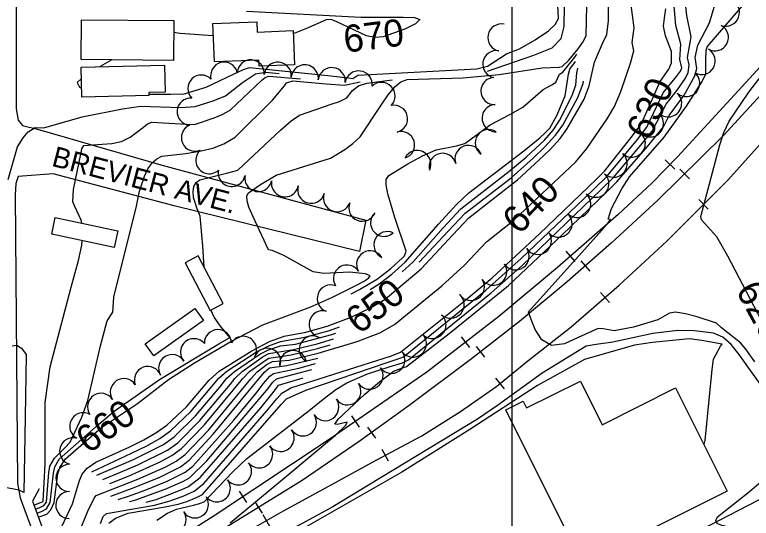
# Model space of a CAD drawing. Extents: x 79600 to 91800, y 75600 to 84400.
# Drawn here: x 84333 to 84876, y 82446 to 82817 of the extents above; entities that cross this region are included whole.
import ezdxf

# ---------------------------------------------------------------- set-up
doc = ezdxf.new("R2010")
doc.units = 0
for name, color, linetype in [('084-085$0$BLDG', 7, 'Continuous'), ('084-085$0$BRIDGE', 7, 'Continuous'), ('084-085$0$INDEX', 7, 'Continuous'), ('084-085$0$INDXLBL', 7, 'Continuous'), ('084-085$0$INTER', 7, 'Continuous'), ('084-085$0$ROAD', 7, 'Continuous'), ('084-085$0$ROAD-NAME', 7, 'Continuous'), ('084-085$0$RR', 7, 'Continuous'), ('084-085$0$TREES', 7, 'Continuous'), ('084-090$0$TI_BORDER', 7, 'Continuous')]:
    doc.layers.add(name, color=color, linetype=linetype)

# ---------------------------------------------------------------- blocks, each defined once
blk = doc.blocks.new('084-085$0$RRTICK100')
blk.add_line((0, -5), (0, 5))

msp = doc.modelspace()

# ---------------------------------------------------------------- linework, layer by layer
at = {"layer": '084-085$0$BLDG'}
for points in [[(84382.24, 82813.14), (84450.24, 82812.43), (84449.93, 82783.05), (84381.93, 82783.76)], [(84511.54, 82811.49), (84511.82, 82804.06), (84538.27, 82805.06), (84539.23, 82779.8), (84513.17, 82778.82), (84513, 82783.41), (84480.22, 82782.17), (84479.16, 82810.27)], [(84443.97, 82759.68), (84431.77, 82759.37), (84431.82, 82757.21), (84382.45, 82755.98), (84381.9, 82778.18), (84443.48, 82779.71)], [(84406.28, 82645.21), (84360.24, 82654.97), (84362.85, 82667.28), (84408.89, 82657.53)], [(84458.62, 82633.97), (84477.08, 82598.86), (84486.7, 82603.92), (84468.25, 82639.03)], [(84472.17, 82591.48), (84435.63, 82565.24), (84429.26, 82574.11), (84465.8, 82600.35)], [(84707.98, 82532.03), (84710.53, 82526.93), (84750.21, 82546.8), (84766.33, 82514.61), (84820.48, 82541.73), (84858.58, 82465.64), (84751.89, 82412.21), (84695.11, 82525.58)]]:
    msp.add_lwpolyline(points, close=True, dxfattribs=at)
at = {"layer": '084-085$0$BRIDGE'}
msp.add_lwpolyline([(84350.85, 82467.25), (84346, 82458.1), (84622.18, 81709.89), (84626.97, 81709.16)], dxfattribs=at)
at = {"layer": '084-085$0$INDEX'}
msp.add_line((84404.51, 82783.52), (84395.96, 82778.53), dxfattribs=at)
for points in [[(84365.74, 82435.3), (84375.63, 82456.16), (84380.63, 82473.54), (84382.56, 82478.07), (84386.35, 82482.58), (84392.71, 82486.96), (84417.77, 82498.36), (84428.07, 82503.39), (84437.13, 82508.63), (84445.1, 82514.28), (84459.55, 82527.76), (84476.24, 82547.49), (84483.73, 82554.05), (84507.74, 82569.13), (84520.94, 82575.86), (84531.8, 82579.94), (84547.78, 82582.78), (84563.31, 82587.22), (84581.2, 82593.95), (84595.91, 82601.04), (84606.09, 82607.12), (84632.82, 82629.51), (84656.07, 82654.58), (84667.8, 82666.96), (84696.32, 82689.15), (84703.89, 82695.18), (84719.68, 82709.69), (84727.87, 82717.57), (84735.22, 82725.55), (84740.29, 82732.56), (84752.92, 82754.64), (84756.73, 82764.33), (84760.53, 82781.73), (84766.49, 82795.6), (84769.72, 82802.24), (84770.89, 82812.2), (84770.95, 82845.86)], [(84350.31, 82446.41), (84350.88, 82446.58), (84356.57, 82448.73), (84359.46, 82451.83), (84362.01, 82457.28), (84364.77, 82478.41), (84366.11, 82483.11), (84370.25, 82489.33), (84396.96, 82512.57), (84423.54, 82530.11), (84446.36, 82547.9), (84465.47, 82560.23), (84492.24, 82575.97), (84515.87, 82588.11), (84551.33, 82601.56), (84566.76, 82608.37), (84584.03, 82616.87), (84590.19, 82620.24), (84593.87, 82622.7), (84595.14, 82624.36), (84591.6, 82625.91), (84579.97, 82627.01), (84560.96, 82626.01), (84553.07, 82627.29), (84531.55, 82639.33), (84522.9, 82643.12), (84520.2, 82643.53), (84510.3, 82664.6), (84505.59, 82675.02), (84504.31, 82679.61), (84504.18, 82683.19), (84505.42, 82685.53), (84514.32, 82691.76), (84525.75, 82698.51), (84554.03, 82707.33), (84565.87, 82711.15), (84576.5, 82717.38), (84582.42, 82721.87), (84587.64, 82726.68), (84603.2, 82750.26), (84608.49, 82757.79), (84613.52, 82763.89), (84617.85, 82767.43), (84622.51, 82768.97), (84663.44, 82770.31), (84690.24, 82772.66), (84721.93, 82777.6), (84734.62, 82778.15), (84736.8, 82778.68), (84741.8, 82783.19), (84748.61, 82791.75), (84752.06, 82796.7), (84754.44, 82801.21), (84755.14, 82834.95)], [(84382.31, 82439.91), (84386.79, 82450.95), (84391.47, 82460.39), (84392.91, 82462.38), (84423.61, 82474.4), (84444.4, 82483.51), (84452.04, 82487.69), (84458.73, 82492.73), (84476.09, 82510.88), (84507.13, 82548.46), (84511.81, 82553.67), (84519.19, 82559.22), (84523.08, 82561.19), (84535.32, 82562.23), (84556.81, 82567.28), (84585.66, 82575.99), (84602.2, 82582.26), (84613.1, 82588.33), (84647.92, 82616.98), (84664.83, 82632.13), (84680.92, 82649.46), (84701.01, 82665.46), (84734.51, 82696.71), (84746.84, 82708.35), (84754.98, 82718.15), (84770.03, 82740.13), (84775.29, 82749.22), (84780.12, 82760.31), (84787.18, 82781.11), (84789.66, 82790.17), (84788.41, 82796.44), (84789.99, 82807.25), (84787.46, 82825.72)], [(84396.16, 82441.72), (84398.2, 82446.86), (84400.51, 82449.1), (84436.14, 82455.39), (84447.63, 82458.41), (84457.7, 82462.17), (84465.26, 82465.48), (84472.52, 82471.25), (84519, 82524.91), (84526.28, 82533.6), (84530.04, 82537.8), (84536.51, 82541.79), (84610.87, 82565.32), (84617.52, 82567.98), (84663.03, 82604.44), (84685.04, 82622.86), (84720, 82655.21), (84762.14, 82695.6), (84768.08, 82701.58), (84788.71, 82727.43), (84795.39, 82736.65), (84809.05, 82767.5), (84815.36, 82776.57), (84817.45, 82781.41), (84817.39, 82789.7), (84813.06, 82801.29), (84811.43, 82808.43), (84812.44, 82816.18), (84813.14, 82821.23)], [(84431.8, 82758.27), (84448, 82758.27), (84457.81, 82758.42), (84474.05, 82763.49), (84494.4, 82772.87), (84501.78, 82776.47), (84506.09, 82777.93), (84563.78, 82771.96), (84579.14, 82770.18), (84582.3, 82769.86), (84585.94, 82772.21), (84664.44, 82776.51), (84673.75, 82777.04), (84681.59, 82778.97), (84695.8, 82787.96), (84705.38, 82791.65), (84716.97, 82798.24), (84726.69, 82804.9), (84731.56, 82809.53), (84734.16, 82814.01), (84733.49, 82824.02)], [(84503.85, 82819.54), (84588.27, 82815.08), (84619.4, 82814.91), (84627.75, 82814.66), (84631.79, 82813.18), (84628.63, 82810.11), (84620.71, 82806.24), (84604.69, 82800.51), (84598.79, 82799.97), (84592.55, 82801.3), (84570.52, 82811.67), (84566.28, 82813.33), (84562.62, 82813.05), (84548.25, 82806.7), (84538.37, 82802.61)], [(84897.69, 82565.09), (84858.98, 82638.74), (84850.9, 82653.14), (84839.6, 82665.55), (84839.1, 82668.15), (84853.15, 82720.8), (84856.09, 82730.1), (84859.87, 82738.23), (84874.6, 82759.72), (84917.82, 82816)], [(84479.5, 82801.13), (84475.73, 82801.44), (84455.05, 82802.97), (84450.15, 82803.75)], [(84382.1, 82769.89), (84379, 82766.91), (84380.64, 82763.31), (84382.29, 82762.56)]]:
    msp.add_lwpolyline(points, dxfattribs=at)
at = {"layer": '084-085$0$INTER'}
for points in [[(84681.63, 82775.31), (84715.84, 82787.01), (84729.35, 82792.41), (84736.1, 82799.16), (84738.35, 82808.16), (84738.57, 82823.02), (84738.47, 82824.85), (84741.73, 82843.64), (84742.51, 82855.49), (84741.88, 82866.75), (84740.85, 82876.58), (84739.8, 82883.92), (84738.37, 82888.61), (84729.18, 82902.95), (84725.36, 82909.81), (84720.01, 82924.49), (84716.34, 82939.14), (84709.83, 82988.9), (84708.53, 82999.69), (84703.84, 83010.41)], [(84491.73, 82442.28), (84532.27, 82475.71), (84569.47, 82506.84), (84577.29, 82514.3), (84578.11, 82516.46), (84575.04, 82515.8), (84571.12, 82514.64), (84569.04, 82515), (84571.42, 82518.74), (84591.29, 82537.14), (84602.02, 82546.21), (84612.9, 82554.21), (84622.04, 82557.37), (84653.33, 82581.72), (84697.17, 82617.3), (84736.73, 82654.65), (84769.63, 82686.34), (84777.19, 82693.6), (84799.85, 82719.57), (84811.65, 82734.23), (84815.67, 82742.5), (84826.66, 82757.51), (84834.72, 82771.75), (84836.14, 82777.24), (84834.92, 82785.29), (84836.87, 82794.33), (84845.47, 82810.79), (84851.76, 82832.42)], [(84878.81, 82560.85), (84872.17, 82570.21), (84868.4, 82575.02), (84854.4, 82586.07), (84850.7, 82589.49), (84836.35, 82594.11), (84827.82, 82596.33), (84820.48, 82597.5), (84815.94, 82596.81), (84807.45, 82591.87), (84789.48, 82586.59), (84775.15, 82583.88), (84767.13, 82585.33), (84763.4, 82585.48), (84748.56, 82578.88), (84738.43, 82574.2), (84728.98, 82572.91), (84721.82, 82577.25), (84716.93, 82584.83), (84713.93, 82592.08), (84712.4, 82596.25), (84711.86, 82597.82), (84766.29, 82658.24), (84770.91, 82663.67), (84772.46, 82665.93), (84770.74, 82666.22), (84773.23, 82674.07), (84780.89, 82688.56), (84786.39, 82697.2), (84811.95, 82726.43), (84828.54, 82749.49), (84840.18, 82767.65), (84842.87, 82773.29), (84842.88, 82783.23), (84842.94, 82790.39), (84843.69, 82793.19), (84879.09, 82834.53)], [(84402.45, 82441.99), (84407.26, 82445.73), (84416.55, 82449.29), (84443.79, 82454.16), (84453.61, 82456.04), (84459.94, 82457.95), (84467.13, 82460.82), (84471.52, 82463.2), (84529.54, 82529.57), (84533.3, 82533.57), (84547.62, 82540.04), (84608.51, 82560.72), (84614.97, 82562.79), (84619.68, 82564.67), (84680.51, 82613.79), (84706.63, 82637.02), (84752.51, 82680.94), (84769.6, 82697.29), (84792.43, 82724.81), (84799.33, 82733.87), (84811.41, 82759.32), (84821.05, 82771.18), (84824.19, 82775.2), (84825.14, 82777.61), (84823.59, 82783.72), (84824.4, 82795.13), (84820.59, 82808.82), (84819.21, 82825.89)], [(84437.85, 82444.3), (84445.64, 82449.32), (84452.35, 82452.4), (84464.72, 82455.26), (84468.43, 82456.19), (84472.56, 82457.79), (84493.83, 82479.94), (84503.83, 82489.43), (84550.13, 82525.15), (84560.53, 82533.49), (84569.82, 82540.47), (84577.94, 82545.55), (84593.09, 82552.05), (84609.05, 82557.15), (84619.07, 82560.26), (84623.35, 82562.32), (84684.31, 82611.85), (84707.56, 82632.28), (84765.24, 82687.64), (84774.65, 82696.78), (84796.14, 82722.19), (84803.27, 82731.09), (84813.54, 82750.91), (84821.69, 82761.26), (84827.71, 82770), (84829.81, 82774.15), (84830.54, 82779.9), (84829.27, 82785.26), (84831.06, 82794.87), (84831.87, 82800.44), (84828.63, 82816.32), (84827.7, 82825.06)], [(84581.02, 82611.15), (84587.26, 82614.26), (84600.48, 82622.16), (84610.33, 82629.76), (84618.94, 82637.58), (84620.47, 82639.15), (84621.77, 82642.5), (84613.41, 82667.33), (84608.26, 82684.69), (84606.92, 82691.33), (84606.88, 82695.46), (84609.01, 82698.35), (84623.02, 82706.96), (84633.63, 82712.68), (84643.87, 82717.16), (84658.71, 82720.21), (84664.87, 82721.97), (84683.77, 82735.67), (84698.09, 82743.25), (84707.68, 82748.63), (84722.83, 82761.59), (84729.58, 82765.3), (84732.12, 82767.02), (84734.78, 82772.92), (84737.31, 82774.45), (84746.23, 82785.64), (84747.64, 82787.64)], [(84595.04, 82614.32), (84601.88, 82618.4), (84611.19, 82625.59), (84621.07, 82634.42), (84645.62, 82662.35), (84658.62, 82676.57), (84667.94, 82685.55), (84708.46, 82716.53), (84720.24, 82726.07), (84724.33, 82729.63), (84727.56, 82733.06), (84732.94, 82742.53), (84739.06, 82757.07), (84741.48, 82773.07), (84742.4, 82776.6), (84746.68, 82782.43)], [(84618.64, 82627.24), (84626.77, 82634.53), (84649.1, 82659.76), (84662.14, 82673.68), (84697.48, 82701.17), (84710.3, 82711.72), (84723.74, 82724.37), (84730.2, 82731.73), (84734.87, 82738.74), (84743.98, 82756.81), (84746.75, 82764.82), (84747.68, 82773.99), (84748.26, 82777.51)], [(84328.14, 82695.25), (84334.95, 82719.34), (84339.05, 82726.14), (84342.74, 82730.46), (84347.92, 82733.67), (84354.42, 82733.53), (84382.59, 82741.44), (84412.35, 82747.44), (84425.69, 82749.29), (84455.57, 82748.41), (84465.93, 82749.06), (84479.3, 82753.24), (84488.46, 82757.13), (84501.02, 82766.81), (84508.31, 82771.73), (84510.6, 82773.21), (84518.24, 82774.42), (84527.93, 82773.44)], [(84382.35, 82663.15), (84382, 82665.46), (84377.16, 82675.47), (84375.77, 82678.95), (84376.21, 82687.97), (84382.01, 82715.25), (84382.53, 82717.99), (84383.79, 82720.38), (84397.49, 82721.45), (84404.43, 82721.89), (84411.63, 82723.46), (84418.13, 82726.51), (84427.8, 82733.85), (84430.88, 82736.31), (84433.98, 82737.67), (84459.71, 82736.22), (84465.47, 82735.8), (84480, 82740.91), (84485.87, 82743.23), (84491.88, 82746.45), (84515.11, 82768.49), (84517.76, 82770.56), (84520.46, 82771.58), (84543.68, 82769.49)], [(84348.1, 82452.4), (84350.92, 82453.31), (84354.47, 82454.93), (84356.36, 82457.39), (84358.09, 82479.41), (84358.85, 82484.09), (84362.16, 82489.86), (84369.91, 82497.55), (84373.82, 82501.8), (84382.35, 82520.11), (84386.83, 82532.42), (84396.16, 82572.84), (84401.12, 82591.12), (84405.31, 82597.56), (84406.14, 82608.48), (84422.81, 82675.75), (84425.01, 82686.63), (84428.55, 82697.9), (84431.19, 82703.31), (84434.34, 82707.6), (84437.84, 82710.68), (84441.48, 82712.57), (84459.18, 82714.41), (84470.34, 82716.4), (84479.13, 82718.48), (84487.28, 82721.56), (84495.61, 82726.49), (84523.2, 82753.84), (84531.82, 82764.31), (84533.35, 82766.67), (84538.1, 82768.11), (84562.59, 82765.85), (84576.17, 82765), (84587.79, 82767.31)], [(84472.57, 82630.81), (84471.57, 82646.28), (84470.22, 82662.86), (84469.7, 82668.38), (84467.45, 82673.75), (84464.9, 82682.09), (84464.49, 82686.38), (84465.02, 82690.2), (84466.65, 82693.21), (84469.51, 82695.21), (84490.19, 82700.34), (84497.59, 82702.21), (84528.89, 82731.81), (84536.75, 82738.58), (84543.11, 82742.86), (84567.04, 82751.01), (84572.43, 82752.87), (84578, 82755.6), (84581.98, 82760.99), (84586.5, 82764.33), (84592.66, 82766.43), (84611.37, 82768.8)], [(84631.29, 82634.44), (84652.59, 82657.17), (84665.17, 82670.46), (84699.12, 82696.53), (84715.43, 82711.1), (84724.08, 82719.41), (84731.93, 82727.94), (84737.35, 82735.44), (84748.45, 82755.72), (84752.21, 82766.02), (84752.49, 82767.79)], [(84347.01, 82455.35), (84352.58, 82457.36), (84353.81, 82457.9), (84355.44, 82485.38), (84355.29, 82523.29), (84355.31, 82530.98), (84359.08, 82557.21), (84374.67, 82616.02), (84380.02, 82635.51), (84382.35, 82647.03), (84382.62, 82650.22)], [(84349.2, 82449.42), (84352.57, 82450.49), (84356.35, 82452.5), (84359.11, 82457.23), (84361.43, 82478.91), (84362.48, 82483.6), (84365.8, 82489.11), (84394.91, 82514.91), (84406.24, 82524.49), (84439.71, 82548.02), (84483.59, 82574.14), (84491.66, 82578.86), (84484.8, 82587.19), (84480.07, 82593.9), (84477.61, 82599.14)], [(84389.8, 82479.96), (84419.17, 82493.69), (84430.46, 82499.05), (84439.85, 82504.34), (84447.79, 82509.96), (84462.86, 82524.39), (84483.42, 82548.92), (84489.35, 82553.97), (84511.29, 82568.2), (84520.48, 82572.84), (84529.05, 82575.99), (84546.98, 82579), (84565.02, 82584.11), (84572.49, 82586.83)], [(84393.59, 82477.31), (84420.56, 82489.02), (84442.57, 82500.04), (84450.48, 82505.64), (84466.17, 82521.01), (84484.34, 82542.23), (84489.35, 82548.8), (84494.96, 82553.89), (84513.76, 82566.55), (84520.02, 82569.81), (84528.87, 82572.72), (84540.1, 82574.03), (84566.74, 82580.99), (84569.9, 82582.12)], [(84895.3, 82527.32), (84874.42, 82556.14), (84867.31, 82566.31), (84861.5, 82573.81), (84855.32, 82579.15), (84848.42, 82582.05), (84834.09, 82583.79), (84822.07, 82584), (84803.71, 82581.79), (84774.04, 82575.38), (84761.79, 82573.7), (84754.53, 82572.51), (84722.08, 82552.67), (84689.14, 82528.85), (84674.21, 82518.63), (84593.91, 82469.89), (84567.58, 82453.99), (84517.01, 82426.64)], [(84841.43, 82499.89), (84842.33, 82503.03), (84847.36, 82555.34), (84848.41, 82562.82), (84853.66, 82572.55), (84854.72, 82573.96), (84839.86, 82576.65), (84830.45, 82577.9), (84803.35, 82575.08), (84790.09, 82573.16), (84753.33, 82562.77), (84718.6, 82543.5), (84668.75, 82510.94), (84618.42, 82479.64), (84436.08, 82375.45), (84386.2, 82349.19)], [(84397.91, 82474.08), (84410.89, 82479.6), (84423.81, 82485.1), (84445.54, 82495.85), (84453.21, 82501.32), (84469.48, 82517.63), (84492.04, 82544.39), (84495.27, 82548.69), (84500.58, 82553.82), (84516.23, 82564.9), (84520.48, 82567.16), (84538.5, 82570.09), (84555.97, 82574.21), (84568.04, 82577.94)], [(84331.02, 82572.67), (84334.4, 82573.3), (84337.83, 82571.03), (84341.25, 82566.36), (84341.36, 82566.09), (84340.53, 82520.4), (84339.69, 82464.69), (84336.31, 82466.37), (84324.49, 82468.48)], [(84402.96, 82471.23), (84417.25, 82477), (84440.23, 82487.11), (84448.79, 82491.77), (84455.97, 82497.03), (84472.79, 82514.26), (84501.2, 82548.57), (84506.2, 82553.74), (84516.95, 82561.41), (84520.44, 82563.62), (84536.9, 82566.16), (84556.39, 82570.75), (84565.6, 82573.56)], [(84403.84, 82461.92), (84421.05, 82468.24), (84439.97, 82475.96), (84455.28, 82483.61), (84461.49, 82488.44), (84479.4, 82507.51), (84513.06, 82548.34), (84517.43, 82553.59), (84520.9, 82556.62), (84533.75, 82558.31), (84556.46, 82563.64)], [(84409.21, 82459.43), (84416.87, 82461.85), (84429.25, 82466.34), (84445.4, 82472.93), (84458.53, 82479.53), (84464.24, 82484.14), (84494.62, 82517.94), (84511.07, 82537.71), (84516.5, 82544.93), (84521.17, 82550.41), (84523.88, 82552.35), (84542.4, 82556.33), (84554.75, 82559.74)], [(84417.67, 82457.89), (84421.6, 82459.03), (84444.01, 82467.04), (84456.92, 82472.69), (84461.78, 82475.45), (84474.68, 82487.92), (84519.83, 82541.24), (84523.08, 82545.73), (84526.12, 82548.49), (84552.17, 82555.24)], [(84429.76, 82457.47), (84437.23, 82459.52), (84445.65, 82462.54), (84456.26, 82466.88), (84461.09, 82469.08), (84469.76, 82475.55), (84514.52, 82527), (84521.72, 82535.84), (84525.24, 82540.42), (84527.48, 82543.7), (84545.75, 82549.21)], [(84893.67, 82430.83), (84866.72, 82437.76), (84860, 82439.07), (84854.61, 82440.21), (84851.17, 82441.69), (84850.15, 82443.85), (84851.34, 82446.66), (84874.98, 82465.44), (84883.55, 82472.65)]]:
    msp.add_lwpolyline(points, dxfattribs=at)
at = {"layer": '084-085$0$ROAD'}
for points in [[(84333.85, 82984.13), (84334.03, 82747.45), (84335.5, 82739.13), (84338.63, 82735.15), (84349.77, 82732.33), (84440.66, 82706.05), (84591.89, 82665.24), (84587.18, 82642.19), (84450.53, 82675.89), (84361.21, 82699.55)], [(84361.21, 82699.55), (84335.45, 82697.45), (84333.65, 82692.49), (84333.27, 82683.99), (84335.06, 82471.57), (84336.86, 82460.79), (84342.1, 82446.63), (84519.44, 81967.63)], [(84429.82, 82231.01), (84518.24, 82275.92), (84634.39, 82333.42), (84774.34, 82403.66), (84881.4, 82459.07), (84900.29, 82469.29), (84916.55, 82479.79), (84937.27, 82492.66), (84969.9, 82518.15), (84999.9, 82544.53), (85000, 82544.64)]]:
    msp.add_lwpolyline(points, dxfattribs=at)
at = {"layer": '084-085$0$RR'}
for points in [[(85000, 82911.78), (84986.39, 82895.32), (84880.74, 82776.02), (84821.78, 82712.13), (84802.83, 82692.65), (84778.04, 82669.55), (84733.35, 82630.36), (84690.01, 82594.42), (84636.85, 82553.3), (84565.7, 82504.11), (84480.11, 82447.38), (84431.32, 82416.33), (84397.27, 82394.38), (84374.88, 82379.85)], [(85000, 82893.4), (84960.48, 82846.59), (84894.54, 82769.98), (84855.59, 82727.6), (84807.43, 82680.03), (84772.85, 82648.51), (84740.55, 82619.93), (84705.34, 82590.56), (84669.94, 82563.19), (84623.97, 82528.77), (84587.02, 82502.16), (84545.01, 82473.34), (84482.7, 82435.06), (84386.2, 82373.74), (84378.88, 82369.01)], [(84386.2, 82373.74), (84409.68, 82387.71), (84431.96, 82399.2), (84463.45, 82415.26), (84498.48, 82432.43), (84531.18, 82450.97), (84564.19, 82469.05), (84599.66, 82488.39), (84633.3, 82506.48), (84661.84, 82524.36), (84688.67, 82543), (84711.49, 82561.6), (84743.35, 82586.61), (84778.71, 82617.38), (84813.9, 82649.84), (84859, 82694.9), (84995.52, 82846.93), (85000, 82852.17)]]:
    msp.add_lwpolyline(points, dxfattribs=at)
at = {"layer": '084-085$0$TREES'}
for centre, radius, start, end in [((84857.58, 82818.36), 10, 250.0948, 70.0948), ((84691.98, 82799.99), 10, 78.576, 258.576), ((84693.96, 82809.79), 5.999908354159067e-11, 75.9638, 255.9638), ((84849.42, 82800.15), 10, 241.6598, 61.6598), ((84688.21, 82780.35), 10, 79.699, 259.699), ((84839.75, 82782.65), 10, 240.484, 60.484), ((84507.07, 82773.52), 10, 355.6618, 175.6618), ((84487.4, 82771.83), 10, 14.1544, 194.1544), ((84527, 82771.82), 10, 354.5915, 174.5915), ((84546.91, 82769.9), 10, 354.3591, 174.3591), ((84566.8, 82767.83), 10, 353.7538, 173.7538), ((84470.59, 82762.36), 10, 44.6277, 224.6277), ((84586.65, 82765.41), 10, 352.3737, 172.3737), ((84828.25, 82766.41), 10, 228.9249, 48.9249), ((84603.56, 82756.94), 10, 314.4323, 134.4323), ((84686.84, 82760.52), 10, 92.3944, 272.3944), ((84462.72, 82745.37), 10, 85.652, 265.652), ((84814.98, 82751.47), 9.98, 227.8344, 47.8344), ((84612.76, 82740.05), 10, 282.6836, 102.6836), ((84687.71, 82740.54), 10, 92.619, 272.619), ((84801.57, 82736.67), 10, 227.8344, 47.8344), ((84465.86, 82726.19), 10, 112.9761, 292.9761), ((84617.94, 82720.75), 10, 287.3768, 107.3768), ((84682.6, 82722.24), 10, 56.1353, 236.1353), ((84788.15, 82721.84), 10, 227.8344, 47.8344), ((84476.48, 82709.57), 10, 132.1578, 312.1578), ((84667.64, 82710.48), 10, 20.2612, 200.2612), ((84629.88, 82706.74), 10, 333.5211, 153.5211), ((84648.55, 82704.65), 10, 13.6781, 193.6781), ((84774.72, 82707.02), 10, 227.8344, 47.8344), ((84493, 82700.24), 10, 168.9322, 348.9322), ((84512.63, 82696.4), 10, 168.9322, 348.9322), ((84761.3, 82692.19), 10, 227.8344, 47.8344), ((84532.26, 82692.56), 10, 168.9322, 348.9322), ((84551.65, 82687.77), 10, 163.364, 343.364), ((84570.67, 82681.58), 10, 160.5558, 340.5558), ((84747.87, 82677.37), 10, 227.8344, 47.8344), ((84589.38, 82674.53), 10, 158.1302, 338.1302), ((84605.4, 82663.42), 10, 132.4442, 312.4442), ((84734.12, 82662.85), 10, 225.2809, 45.2809), ((84607.91, 82646.99), 10, 64.8815, 244.8815), ((84718.86, 82650.06), 10, 214.6472, 34.6472), ((84595.09, 82632.79), 10, 30.9554, 210.9554), ((84702.4, 82638.69), 10, 214.6472, 34.6472), ((84578.06, 82622.3), 10, 32.3137, 212.3137), ((84685.92, 82627.36), 10, 214.3798, 34.3798), ((84669.39, 82616.11), 10, 214.0785, 34.0785), ((84566.09, 82607.6), 10, 69.4025, 249.4025), ((84654.45, 82603.04), 10, 228.2804, 48.2804), ((84560.03, 82588.56), 10, 75.2978, 255.2978), ((84641.13, 82588.12), 10, 228.2151, 48.2151), ((84482.8, 82574.73), 10, 1.1911, 181.1911), ((84465.2, 82568.02), 10, 40.5509, 220.5509), ((84501.36, 82569.77), 10, 328.9162, 148.9162), ((84552.8, 82570.06), 10, 61.9535, 241.9535), ((84626.7, 82574.36), 10, 219.0611, 39.0611), ((84519.21, 82560.91), 10, 338.2702, 158.2702), ((84449.09, 82556.28), 10, 31.5879, 211.5879), ((84538.3, 82559.22), 10, 11.6367, 191.6367), ((84610.85, 82562.3), 9.93, 215.4445, 35.4445), ((84431.21, 82547.52), 10, 20.6231, 200.6231), ((84594.62, 82550.75), 10, 215.4445, 35.4445), ((84413.42, 82538.62), 10, 32.5531, 212.5531), ((84578.32, 82539.15), 10, 215.4445, 35.4445), ((84396.66, 82527.71), 10, 33.5375, 213.5375), ((84562.03, 82527.55), 10, 215.4445, 35.4445), ((84383.49, 82513.43), 10, 61.1134, 241.1134), ((84545.51, 82516.28), 10, 213.186, 33.186), ((84529.08, 82504.89), 10, 216.2284, 36.2284), ((84376.03, 82495.03), 10, 74.7346, 254.7346), ((84513.21, 82492.73), 10, 218.7096, 38.7096), ((84373.32, 82475.38), 10, 89.5767, 269.5767), ((84497.6, 82480.22), 10, 218.7096, 38.7096), ((84482, 82467.71), 10, 218.7096, 38.7096), ((84373.17, 82455.38), 10, 89.5767, 269.5767), ((84465.91, 82455.85), 10, 214.1037, 34.1037), ((84449.33, 82444.67), 10, 213.8883, 33.8883)]:
    msp.add_arc(centre, radius, start, end, dxfattribs=at)
at = {"layer": '084-090$0$TI_BORDER'}
msp.add_lwpolyline([(84700, 84300), (91700, 84300), (91700, 79700), (84700, 79700)], close=True, dxfattribs=at)

# ---------------------------------------------------------------- block references
at = {"layer": '084-085$0$RR'}
for p, rotation in [((84816.25, 82706.45), -134.20255840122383), ((84827.15, 82699.51), -135.3573271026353), ((84841.05, 82676.97), 44.97775859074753), ((84742.81, 82638.65), -138.7512385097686), ((84753.76, 82631.62), -138.498440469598), ((84768.35, 82608.36), 41.024809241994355), ((84665.4, 82575.38), -142.274089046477), ((84676.45, 82568.23), -142.28765718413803), ((84691.05, 82544.94), 39.17807275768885), ((84584.28, 82516.96), -145.34661654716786), ((84596.11, 82508.71), -144.23455226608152), ((84606.37, 82492), 28.271691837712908), ((84501.17, 82461.34), -146.46035658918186), ((84512.75, 82453.52), -148.4287366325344), ((84518.7, 82443.9), 29.551291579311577)]:
    msp.add_blockref('084-085$0$RRTICK100', p, dxfattribs=dict(at, rotation=rotation))

# ---------------------------------------------------------------- texts
at = {"layer": '084-085$0$INDXLBL'}
for s, rotation, p in [('670', 7.1222, (84576.71, 82788.74)), ('630', 66.3622, (84801.67, 82723.51)), ('640', 46.0303, (84705.19, 82653.95)), ('650', 37.6832, (84586.95, 82580.6)), ('620', 298.4525, (84864.51, 82613.69)), ('660', 34.9813, (84387.18, 82492.67))]:
    msp.add_text(s, height=20, rotation=rotation, dxfattribs=at).set_placement(p)
at = {"layer": '084-085$0$ROAD-NAME'}
msp.add_text('BREVIER AVE.', height=15, rotation=345.2508, dxfattribs=at).set_placement((84359.42, 82705.55))

doc.saveas('drawing.dxf')
